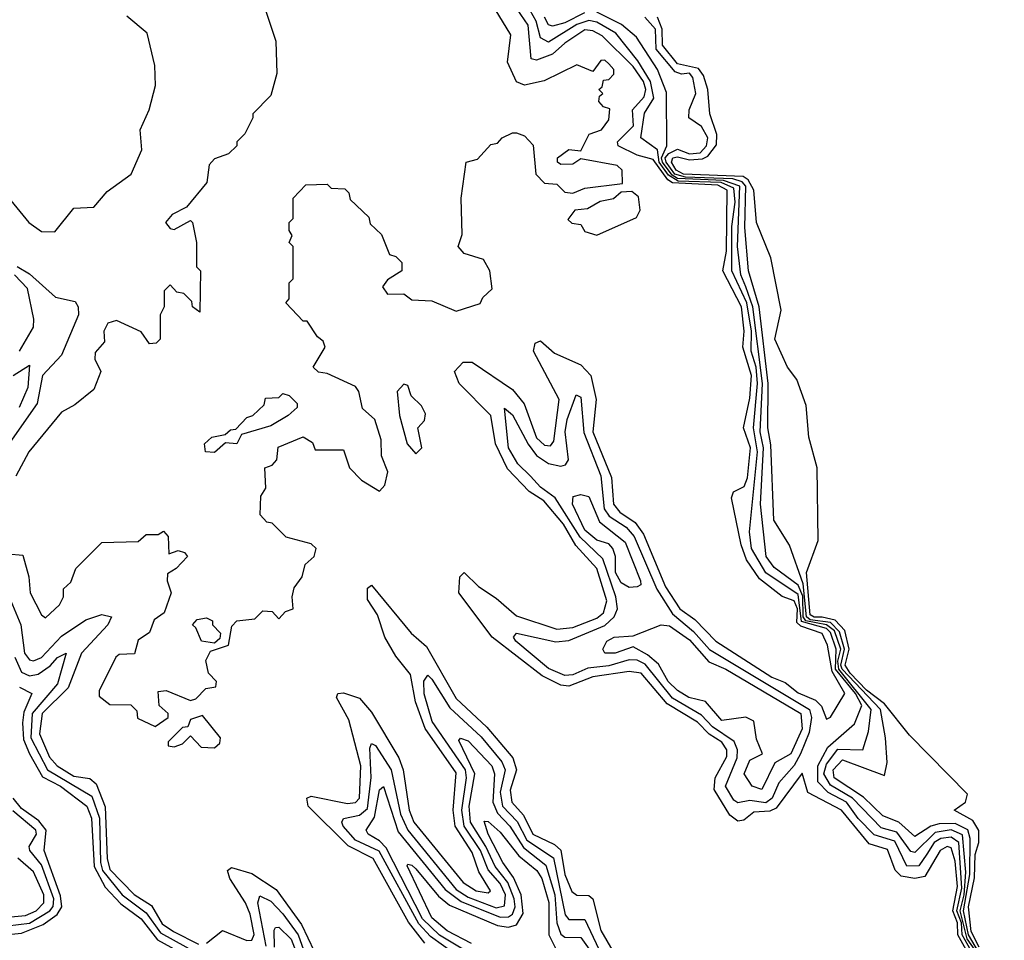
# Model space of a CAD drawing. Extents: x 2494106 to 2685573, y 758056 to 915185.
# Tile 459 of 507: x 2664871 to 2667317, y 869172 to 871459. Entities that reach past the tile are written whole.
import ezdxf

# ---------------------------------------------------------------- set-up
doc = ezdxf.new("R2010")
doc.units = 0

msp = doc.modelspace()

# ---------------------------------------------------------------- linework, layer by layer
at = {"layer": '0CON05XD'}
for points in [[(2664841.7, 870131.7), (2664878.3, 870128.3), (2664893.3, 870075), (2664896.7, 870035), (2664925, 869980), (2664935, 869972.5), (2664970, 870005), (2664980, 870025), (2664980, 870045), (2664998.3, 870061.7), (2665010, 870095), (2665075, 870160), (2665165, 870162.5), (2665185, 870180), (2665215, 870180), (2665228.3, 870188.3), (2665240, 870175), (2665241.7, 870131.7), (2665265, 870140), (2665280, 870135), (2665287.5, 870125), (2665260, 870095), (2665238.3, 870081.7), (2665237.5, 870065), (2665247.5, 870035), (2665230, 869985), (2665205, 869967.5), (2665193.3, 869936.7), (2665165, 869917.5), (2665156.4, 869883.6), (2665118.3, 869881.7), (2665110, 869875), (2665068.3, 869791.7), (2665068.3, 869778.3), (2665095, 869757.5), (2665147, 869757), (2665161.7, 869741.7), (2665163.6, 869723.6), (2665207.5, 869702.5), (2665240, 869725), (2665240, 869735), (2665217.5, 869755), (2665215, 869790), (2665235, 869792.5), (2665295, 869767.5), (2665308.3, 869771.7), (2665333, 869797), (2665358.3, 869801.7), (2665360, 869815), (2665340, 869835), (2665333.6, 869866.4), (2665345, 869890), (2665390, 869905), (2665398.3, 869951.7), (2665410, 869965), (2665455, 869970), (2665475, 869990), (2665498.3, 869988.3), (2665515, 869970), (2665531.7, 869988.3), (2665550, 869995), (2665547.5, 870025), (2665553, 870047), (2665572.5, 870075), (2665580, 870105), (2665602.5, 870125), (2665607.5, 870145), (2665595, 870156.7), (2665533, 870173), (2665498.3, 870208.3), (2665485, 870210), (2665468.3, 870228.3), (2665470, 870275), (2665482.5, 870295), (2665480, 870345), (2665498.3, 870351.7), (2665510, 870365), (2665513, 870397), (2665575, 870422.5), (2665598.3, 870408.3), (2665605, 870390), (2665675, 870390), (2665690, 870345), (2665720, 870315), (2665765, 870287.5), (2665777.7, 870302.3), (2665785.8, 870335), (2665770, 870375), (2665768.8, 870415), (2665753.3, 870465), (2665722.9, 870492.9), (2665713.3, 870535), (2665705, 870547.5), (2665635, 870580), (2665613, 870583), (2665600, 870595), (2665630, 870645), (2665625, 870660), (2665610.7, 870670.7), (2665585, 870710), (2665575, 870710), (2665532.5, 870755), (2665540, 870765), (2665540, 870805), (2665550, 870815), (2665550, 870895), (2665540, 870905), (2665547.5, 870922.5), (2665540, 870935), (2665540, 870955), (2665550, 870965), (2665550, 871015), (2665581.7, 871048.3), (2665635, 871050), (2665645, 871040), (2665678.3, 871038.3), (2665688.3, 871028.3), (2665691.7, 871011.7), (2665738.3, 870968.3), (2665741.7, 870951.7), (2665770, 870925), (2665790, 870875), (2665805, 870870), (2665820, 870855), (2665820, 870835), (2665785, 870812.5), (2665772.5, 870795), (2665785, 870776.7), (2665825, 870777.5), (2665845, 870762.5), (2665895, 870760), (2665955, 870734.2), (2666015, 870753.3), (2666021.7, 870768.3), (2666045, 870790), (2666038.8, 870835), (2666023, 870863), (2665975, 870877.5), (2665960, 870895), (2665970, 870925), (2665967.5, 871015), (2665980, 871105), (2666008.3, 871111.7), (2666041.7, 871148.3), (2666058.3, 871151.7), (2666070, 871165), (2666095, 871177.5), (2666105, 871177.5), (2666125, 871170), (2666147, 871147), (2666153.3, 871075), (2666175, 871052.5), (2666205, 871050), (2666225, 871030), (2666245, 871027.5), (2666275, 871040), (2666368.3, 871051.7), (2666367.5, 871085), (2666355, 871096.2), (2666265, 871113.3), (2666245, 871100), (2666215, 871098.8), (2666206.7, 871105), (2666206.7, 871115), (2666235, 871136.2), (2666265, 871132.5), (2666285.7, 871174.3), (2666316.7, 871185), (2666335, 871210), (2666337, 871237), (2666321.7, 871241.7), (2666310, 871255), (2666311.7, 871268.3), (2666320, 871275), (2666310, 871285), (2666318.3, 871291.7), (2666321.7, 871308.3), (2666335, 871310), (2666347, 871323), (2666346.7, 871335), (2666335, 871348.8), (2666325, 871358), (2666315, 871357.5), (2666295, 871330), (2666255, 871346.7), (2666173.6, 871306.4), (2666125, 871295.8), (2666105, 871303.8), (2666083, 871353), (2666091.2, 871421.2), (2666051.9, 871485)], [(2665477.5, 871495), (2665507.5, 871405), (2665510, 871325), (2665495, 871270), (2665450, 871225), (2665450, 871215), (2665430, 871175), (2665410, 871155), (2665410, 871145), (2665390, 871125), (2665355, 871112.5), (2665341.7, 871098.3), (2665336, 871054), (2665285, 870992.5), (2665250, 870975), (2665233.3, 870955), (2665245, 870940), (2665255, 870937.5), (2665295, 870960), (2665300, 870955), (2665310, 870905), (2665310, 870845), (2665320, 870835), (2665318.3, 870731.7), (2665300, 870745), (2665298.3, 870758.3), (2665278.3, 870778.3), (2665261.7, 870781.7), (2665245, 870800), (2665230, 870785), (2665230, 870745), (2665220, 870725), (2665220, 870665), (2665210, 870655), (2665193, 870653), (2665173, 870683), (2665111.7, 870711.7), (2665090, 870705), (2665080, 870685), (2665081.7, 870658.3), (2665058.3, 870631.7), (2665057.5, 870615), (2665072.5, 870585), (2665055, 870540), (2665008.3, 870501.7), (2664975, 870483.3), (2664893.8, 870385), (2664861.2, 870325)], [(2667238.6, 869118.6), (2667201.4, 869185), (2667200.9, 869215), (2667189.3, 869245), (2667201.2, 869305), (2667195, 869368.2), (2667185, 869401.7), (2667175, 869404.4), (2667158.2, 869395), (2667119.9, 869330.1), (2667095, 869325.1), (2667061.2, 869331.2), (2667046.2, 869346.2), (2667027.1, 869397.1), (2666981.4, 869411.4), (2666912.9, 869495), (2666829.2, 869539.2), (2666815, 869586.9), (2666750.2, 869499.8), (2666735, 869492.1), (2666695, 869490.2), (2666670.1, 869469.9), (2666655, 869467.3), (2666635, 869482.8), (2666596.5, 869546.5), (2666598.8, 869575), (2666627.9, 869627.9), (2666628.1, 869645), (2666615, 869664.3), (2666584.1, 869684.1), (2666555, 869713.6), (2666479.5, 869759.5), (2666415, 869835.5), (2666385, 869839.5), (2666295, 869826.2), (2666235, 869802.8), (2666215, 869805.8), (2666168.9, 869828.9), (2666044.4, 869924.4), (2665962.1, 870035), (2665964.7, 870075), (2665975, 870085.7), (2666010.5, 870050.5), (2666055, 870021.4), (2666105, 869977.4), (2666205, 869944.2), (2666245, 869948.7), (2666305, 869971.9), (2666321.6, 869985), (2666329.7, 870015), (2666305, 870095.3), (2666252.5, 870152.5), (2666221.8, 870205), (2666173.4, 870263.3), (2666136.3, 870286.4), (2666082.5, 870342.5), (2666053.2, 870405), (2666041.6, 870475), (2665963.1, 870555), (2665951.4, 870585), (2665972.5, 870607.5), (2665995, 870608.2), (2666095, 870539.8), (2666124.1, 870504.1), (2666155, 870420), (2666175, 870402), (2666190, 870400), (2666198.3, 870411.7), (2666211.6, 870515), (2666147.1, 870635), (2666151.9, 870655), (2666165, 870661.1), (2666199.9, 870629.9), (2666265, 870600.9), (2666289.8, 870575), (2666303.3, 870515), (2666294.5, 870435), (2666341.6, 870321.6), (2666346.2, 870255), (2666362.2, 870235), (2666399.8, 870209.8), (2666420.6, 870180.6), (2666475, 870049.8), (2666511.2, 869995), (2666548.6, 869968.6), (2666600.4, 869915), (2666739.6, 869825), (2666772.4, 869812.4), (2666805, 869786.5), (2666848.1, 869768.1), (2666863.1, 869753.1), (2666875, 869721.2), (2666885, 869725.8), (2666920.9, 869785), (2666889.6, 869839.6), (2666877.9, 869905), (2666865, 869934.1), (2666811.9, 869951.9), (2666801.3, 869961.3), (2666803.5, 869995), (2666795, 870014.8), (2666765.5, 870025.5), (2666709.3, 870069.3), (2666676.9, 870116.9), (2666663.7, 870153.7), (2666639.3, 870270.7), (2666644.1, 870285.9), (2666671.2, 870298.8), (2666679.3, 870320.7), (2666686.7, 870395), (2666669.4, 870445), (2666685, 870518.1), (2666688.9, 870575), (2666667.7, 870645), (2666671, 870685), (2666664.4, 870745), (2666618.1, 870835), (2666626.6, 870883.4), (2666628.8, 871035), (2666605, 871047.3), (2666493.1, 871053.2), (2666481.1, 871061.1), (2666445, 871111.6), (2666405, 871122.2), (2666357.7, 871145), (2666355.8, 871155), (2666395.6, 871195), (2666393.1, 871235), (2666422.8, 871267.2), (2666426.8, 871285), (2666420.5, 871305), (2666395, 871342.3), (2666318.1, 871418.1), (2666295, 871430.9), (2666275, 871433.2), (2666225, 871400.5), (2666195, 871372.8), (2666155, 871357.6), (2666141.5, 871361.5), (2666134.2, 871445), (2666106.6, 871485)], [(2667242.3, 869132.3), (2667212.4, 869185), (2667210.8, 869215), (2667199.4, 869245), (2667211.4, 869301.4), (2667204.4, 869415), (2667185, 869428.3), (2667159.4, 869425), (2667143.1, 869415), (2667124.3, 869385.7), (2667105, 869357), (2667075, 869356.2), (2667045, 869417.9), (2666993.8, 869433.8), (2666954.2, 869474.2), (2666925.4, 869515), (2666879.2, 869539.2), (2666854.2, 869565), (2666854.1, 869605), (2666878.4, 869651.6), (2666945, 869709.2), (2666962.8, 869755), (2666947.5, 869785), (2666898.1, 869845), (2666899.6, 869895), (2666885, 869936.2), (2666875, 869945.9), (2666813.5, 869963.5), (2666805, 870030.5), (2666724.6, 870084.6), (2666689.1, 870145), (2666683.8, 870186.2), (2666704, 870385), (2666693.9, 870445), (2666704.3, 870555), (2666700.9, 870595), (2666688, 870635), (2666688.7, 870685), (2666677.1, 870755), (2666639.8, 870835), (2666640.1, 870945), (2666648.8, 871005), (2666645, 871039.8), (2666613.8, 871053.8), (2666507.1, 871057.1), (2666482.7, 871072.7), (2666459.6, 871105), (2666455.6, 871135.6), (2666413.7, 871165), (2666423.4, 871226.6), (2666446.3, 871263.7), (2666438.3, 871305), (2666406.8, 871356.7), (2666351.9, 871425), (2666305, 871452.1), (2666285, 871456.8), (2666255, 871446.6), (2666185, 871402.3), (2666165, 871413.7), (2666154.1, 871455), (2666131.8, 871495)], [(2664849.3, 871009.3), (2664893.3, 870955), (2664925, 870932.5), (2664958.3, 870931.7), (2665005, 870990), (2665055, 870992.5), (2665088.3, 871031.7), (2665147.5, 871075), (2665174, 871135), (2665170, 871185), (2665192.5, 871235), (2665208, 871295), (2665206.7, 871345), (2665187.5, 871425), (2665137, 871467)], [(2666274.4, 871475.6), (2666225, 871450.5), (2666195, 871442.7), (2666185, 871445.4), (2666175, 871464.5)], [(2667317.1, 869045), (2667225, 869175.8), (2667207.5, 869245), (2667217.3, 869285), (2667221.4, 869341.4), (2667213.4, 869433.4), (2667185, 869445.9), (2667145, 869439.6), (2667095, 869389.8), (2667085, 869392.1), (2667050.2, 869440.2), (2667010.9, 869450.9), (2666940, 869525), (2666885, 869557.5), (2666868.7, 869585), (2666875, 869609.5), (2666903.4, 869646.6), (2666965.4, 869645), (2666979.7, 869690.3), (2666986.1, 869745), (2666906.2, 869845), (2666903.5, 869865), (2666910.7, 869895), (2666895, 869940.4), (2666875.5, 869955.5), (2666824, 869965), (2666817.4, 869975), (2666816.2, 870026.2), (2666805, 870054), (2666745, 870097.8), (2666725.2, 870125), (2666711.4, 870255), (2666718.5, 870395), (2666710.2, 870435), (2666716.3, 870555), (2666692.1, 870745), (2666674.8, 870795.2), (2666662.3, 870825), (2666654.4, 870895), (2666659.8, 871045), (2666619.4, 871059.4), (2666505, 871064), (2666492.1, 871072), (2666468.2, 871105), (2666465.5, 871115), (2666478.9, 871145), (2666478, 871278), (2666455.4, 871335), (2666403.5, 871415), (2666366.3, 871446.3), (2666305, 871477.3)], [(2667252.7, 869142.7), (2667228.4, 869185), (2667215.4, 869245), (2667231.5, 869335), (2667232.5, 869425), (2667226.3, 869446.3), (2667195, 869461.5), (2667155, 869461.1), (2667134.9, 869455.1), (2667095, 869429.5), (2667055, 869464.8), (2667015, 869481.2), (2666967.4, 869527.4), (2666894.1, 869575), (2666891.7, 869595), (2666915, 869620.2), (2667019.2, 869580.8), (2667026.4, 869613.6), (2667021.6, 869675), (2667009.2, 869745), (2666914.2, 869845), (2666910.6, 869855), (2666920, 869895), (2666908.1, 869938.1), (2666885, 869960.8), (2666835, 869967.9), (2666825.6, 869975), (2666817.2, 870057.2), (2666783.1, 870153.1), (2666744.7, 870215), (2666737.2, 870402.8), (2666729.5, 870445), (2666730.8, 870555), (2666707.7, 870745), (2666682, 870835), (2666672.4, 870942.4), (2666674.6, 871045), (2666665.7, 871055.7), (2666642.9, 871062.9), (2666525, 871067.1), (2666498.8, 871075), (2666476.8, 871105), (2666474.9, 871115), (2666483.9, 871126.1), (2666505, 871137.3), (2666535, 871125.3), (2666561.9, 871128.1), (2666577.4, 871145), (2666580.4, 871165), (2666565, 871193.5), (2666533.6, 871215), (2666533.8, 871235), (2666550.5, 871275), (2666543.7, 871315), (2666535, 871325.6), (2666515, 871323.1), (2666499, 871329), (2666452.2, 871385), (2666450.6, 871435), (2666423.8, 871465)], [(2667255, 869154.7), (2667235, 869193.6), (2667227.8, 869255), (2667243.5, 869326.5), (2667244.7, 869385), (2667254, 869415), (2667254.1, 869444.1), (2667239.1, 869469.1), (2667192.5, 869495), (2667220.8, 869515), (2667225.6, 869535), (2667081.6, 869681.6), (2667019.5, 869759.5), (2666975, 869793.1), (2666934.4, 869835), (2666922.1, 869855), (2666931.3, 869895), (2666921.1, 869941.1), (2666897.3, 869967.3), (2666865, 869974.3), (2666845, 869974.1), (2666835, 869980.4), (2666825.9, 870085), (2666854.8, 870165), (2666852.1, 870345), (2666831.5, 870421.5), (2666825, 870500), (2666802, 870565), (2666778.8, 870595), (2666746.7, 870665), (2666762.9, 870737.1), (2666737.3, 870867.3), (2666701.3, 870955), (2666694.5, 871035), (2666681, 871061), (2666668.7, 871068.7), (2666520, 871075), (2666501.9, 871085), (2666490, 871105), (2666494, 871115), (2666505, 871117.9), (2666535, 871110.7), (2666567.5, 871112.5), (2666580.5, 871119.5), (2666602.1, 871147.8), (2666603.1, 871173.1), (2666585.2, 871225), (2666580.6, 871285), (2666569.7, 871319.7), (2666557.2, 871337.3), (2666505, 871348.5), (2666467.6, 871395), (2666467.4, 871435), (2666455.6, 871465)], [(2666305, 870923.3), (2666403, 870967), (2666412.5, 870985), (2666408.3, 871018.3), (2666391.7, 871031.7), (2666365, 871030), (2666346.4, 871013.6), (2666313, 871007), (2666281.7, 870988.3), (2666250, 870985), (2666232.5, 870962.5), (2666243, 870953), (2666265, 870950), (2666275, 870932.5), (2666305, 870923.3)], [(2664864.3, 870845.7), (2664895, 870827.5), (2664959.5, 870769.5), (2665008.8, 870758.8), (2665016.2, 870745), (2665016.6, 870725), (2664974.9, 870625.1), (2664927.8, 870575), (2664914, 870505), (2664835, 870391.4)], [(2664870.4, 870635), (2664905.4, 870694.6), (2664906.4, 870715), (2664890.4, 870790.4), (2664857.8, 870825)], [(2664854.8, 870575), (2664895, 870600), (2664890.9, 870545), (2664870, 870495)], [(2665855, 870380), (2665870, 870395), (2665860, 870445), (2665877, 870463), (2665879.3, 870479.3), (2665869.3, 870499.3), (2665843.9, 870523.9), (2665835, 870550), (2665825, 870553.3), (2665808.8, 870535), (2665814.2, 870475), (2665833.8, 870405), (2665855, 870380)], [(2665355, 870383.3), (2665332.5, 870385), (2665330, 870405), (2665348.3, 870421.7), (2665381.7, 870428.3), (2665395, 870440), (2665408.3, 870441.7), (2665435, 870470), (2665450, 870475), (2665478.3, 870501.7), (2665481.7, 870518.3), (2665515, 870520), (2665525, 870530), (2665540, 870525), (2665560, 870505), (2665560, 870495), (2665537.5, 870475), (2665495, 870450), (2665421.7, 870428.3), (2665410, 870405), (2665382.5, 870407.5), (2665355, 870383.3)], [(2666655, 869513), (2666645, 869520), (2666624.6, 869555), (2666653.3, 869625), (2666654.6, 869645), (2666645.7, 869665.7), (2666592.3, 869702.3), (2666565, 869730.6), (2666493, 869773), (2666425, 869857.4), (2666405, 869868), (2666385, 869868.6), (2666335, 869853.8), (2666282.1, 869847.8), (2666245, 869831.1), (2666225, 869829.8), (2666185, 869846.5), (2666103.7, 869915), (2666097.5, 869925), (2666105.5, 869934.5), (2666203.3, 869913.3), (2666235, 869916.1), (2666325, 869953.7), (2666347.9, 869975), (2666356.5, 869995), (2666352, 870025), (2666319.4, 870119.4), (2666263.1, 870173.1), (2666201.1, 870271), (2666165, 870297), (2666140.2, 870325), (2666108.9, 870355), (2666085.1, 870395), (2666075, 870493.3), (2666095, 870476.9), (2666133.8, 870403.8), (2666155, 870376.1), (2666185, 870356), (2666215, 870349.8), (2666227, 870353), (2666234.8, 870365.2), (2666226.3, 870435), (2666231.2, 870465), (2666253.6, 870526.4), (2666265, 870520.8), (2666272.9, 870432.9), (2666315.1, 870325.1), (2666323.3, 870243.3), (2666335.5, 870225), (2666377.7, 870197.7), (2666397.2, 870175), (2666454.2, 870044.2), (2666492.9, 869983), (2666545, 869939.1), (2666585, 869894.4), (2666833.3, 869745), (2666837.9, 869725), (2666832.3, 869687.7), (2666811.1, 869635), (2666795, 869606.1), (2666757.3, 869562.7), (2666740.8, 869525), (2666725, 869513.3), (2666685, 869518.8), (2666655, 869513)], [(2666385, 870048), (2666365, 870059.3), (2666351.5, 870085), (2666351.5, 870125), (2666344.8, 870144.8), (2666335, 870156.7), (2666305, 870165.8), (2666275, 870190.2), (2666244.3, 870255), (2666245.7, 870274.3), (2666265, 870279.2), (2666285, 870274.5), (2666311.2, 870211.2), (2666375, 870160.9), (2666412.9, 870065), (2666414.2, 870055), (2666405, 870050), (2666385, 870048)], [(2664840.7, 870035), (2664873.7, 869955), (2664882.8, 869885), (2664895, 869868.6), (2664905, 869866.2), (2664925, 869874.4), (2664975, 869927.2), (2665035, 869967.4), (2665075, 869980.9), (2665098.9, 869975), (2665089.6, 869955), (2665024.7, 869885.3), (2664991.2, 869798.8), (2664927, 869735), (2664920.5, 869685), (2664945, 869626.6), (2664964, 869605), (2665005, 869579.2), (2665045, 869573.9), (2665060.6, 869560.6), (2665083.5, 869503.5), (2665088.4, 869375), (2665095, 869347.6), (2665155, 869285.5), (2665198, 869258), (2665225, 869212.9), (2665253.3, 869193.3), (2665315, 869162.1)], [(2665877.3, 869165), (2665836.8, 869216.8), (2665749, 869375), (2665686.7, 869406.7), (2665587.7, 869505), (2665584, 869525), (2665595, 869530), (2665685, 869511.7), (2665705, 869514.4), (2665715.5, 869525), (2665718.1, 869605), (2665689, 869719), (2665657.8, 869775), (2665661.2, 869785), (2665675, 869786.7), (2665715, 869772.9), (2665745, 869738.2), (2665812.5, 869625), (2665823.6, 869595), (2665838.3, 869495), (2665850, 869465), (2665972.6, 869315), (2666005, 869294.6), (2666035, 869290), (2666040.9, 869295), (2666011.9, 869341.8), (2665995, 869389.5), (2665952.6, 869455), (2665947.5, 869495), (2665955, 869587.9), (2665878, 869698), (2665854.4, 869764.4), (2665842.1, 869832.1), (2665805, 869877.9), (2665778.3, 869925), (2665760.2, 869980.2), (2665735, 870018), (2665735, 870046.7), (2665745, 870054), (2665843.3, 869935), (2665881.2, 869901.2), (2665955, 869772.3), (2666031.2, 869701.2), (2666096.5, 869625), (2666105.2, 869595), (2666089.5, 869545), (2666093.4, 869515), (2666122.8, 869482.8), (2666146.1, 869435), (2666199.6, 869409.7), (2666215.4, 869395.3), (2666225.5, 869335), (2666242.6, 869292.6), (2666255, 869283.9), (2666285, 869283.1), (2666295, 869274.5), (2666315, 869196.2), (2666344.8, 869145)], [(2665355, 869910), (2665322.5, 869915), (2665308.3, 869948.3), (2665300, 869955), (2665311.7, 869968.3), (2665335, 869972.5), (2665350, 869965), (2665350, 869955), (2665370, 869935), (2665368.3, 869921.7), (2665355, 869910)], [(2666715, 869546.4), (2666690.4, 869555), (2666671.2, 869585), (2666685, 869618.9), (2666716.7, 869635), (2666701.5, 869671.5), (2666695, 869715.7), (2666675, 869726.2), (2666615, 869717.9), (2666574.7, 869764.7), (2666533.5, 869775), (2666505, 869792.2), (2666482.1, 869815), (2666458, 869858), (2666430.5, 869880.5), (2666395, 869900.7), (2666350, 869885), (2666324.7, 869884.7), (2666320, 869895), (2666329.5, 869915), (2666347.5, 869925), (2666395, 869927.8), (2666464.6, 869955.4), (2666485, 869953.1), (2666535, 869917.9), (2666583.2, 869863.2), (2666625, 869845.5), (2666812, 869735), (2666815, 869696.9), (2666786.7, 869635), (2666747.3, 869612.7), (2666715, 869546.4)], [(2664858.7, 869875), (2664875, 869837.8), (2664895, 869829), (2664916.9, 869833.1), (2664946.6, 869853.4), (2664965, 869874.6), (2664986.2, 869885), (2664965, 869808.8), (2664901.6, 869735), (2664898.8, 869675), (2664939.8, 869595), (2665050.1, 869530.1), (2665068.9, 869475), (2665071.6, 869365), (2665077, 869345), (2665125.9, 869285), (2665185, 869239.6), (2665220.7, 869190.7), (2665315, 869138.3)], [(2665956.1, 869135), (2665891.5, 869181.5), (2665862.3, 869212.3), (2665763.6, 869393.5), (2665705, 869420.7), (2665674.8, 869455), (2665671.1, 869465), (2665675.8, 869474.2), (2665715, 869482.8), (2665735, 869499.4), (2665744, 869576), (2665740.8, 869649.2), (2665745, 869660.6), (2665755, 869655.4), (2665794, 869595), (2665816.8, 869485), (2665834.9, 869445), (2665955, 869298.2), (2665985, 869278.6), (2666055, 869252.2), (2666075, 869257.4), (2666078, 869285), (2666065, 869312.8), (2666035, 869346.7), (2666015.7, 869395), (2665975.3, 869455), (2665969, 869495), (2665981.1, 869575), (2665978.1, 869595), (2665896, 869715), (2665876.1, 869783.9), (2665874.8, 869815.2), (2665885, 869830.5), (2665895, 869820.8), (2665939.6, 869749.6), (2666017.2, 869677.2), (2666068.4, 869615), (2666077, 869595), (2666065, 869540), (2666070.2, 869505), (2666106.5, 869466.5), (2666130.6, 869420.6), (2666196.8, 869376.8), (2666225.7, 869235), (2666235, 869223.3), (2666275, 869223.4), (2666309.7, 869149.7)], [(2664870.6, 869800.6), (2664901.2, 869785), (2664881.3, 869738.7), (2664878, 869712), (2664880.4, 869670.4), (2664895.1, 869635)], [(2665355, 869650), (2665368.3, 869661.7), (2665370, 869675), (2665325, 869730), (2665295, 869720), (2665288.3, 869701.7), (2665275, 869700), (2665240, 869665), (2665240, 869655), (2665255, 869652.5), (2665275, 869660), (2665295, 869680), (2665321.7, 869651.7), (2665355, 869650)], [(2665997, 869135), (2665914.3, 869184.3), (2665871.9, 869225), (2665781.6, 869401.6), (2665765, 869419), (2665736.8, 869435), (2665731.5, 869445), (2665752.1, 869477.9), (2665765, 869545.7), (2665775, 869553.5), (2665811.3, 869441.3), (2665927.6, 869297.6), (2665967.8, 869267.8), (2666065, 869228.9), (2666085, 869229.7), (2666095, 869236.7), (2666101.5, 869255), (2666099.7, 869275), (2666083.9, 869315), (2666052.6, 869355), (2666029.1, 869405), (2665990.8, 869465), (2665987.9, 869505), (2666001.5, 869585), (2665962.2, 869667.7), (2665965.8, 869674.2), (2665985, 869667), (2666044.1, 869605), (2666050.9, 869585), (2666046.2, 869515), (2666057.9, 869487.9), (2666088.9, 869455), (2666122.3, 869402.3), (2666178.3, 869358.3), (2666200.5, 869285), (2666205.5, 869215.5), (2666215, 869186.9), (2666225, 869179.6), (2666265, 869178.9), (2666310.9, 869115)], [(2664895.1, 869635), (2664927.8, 869577.8), (2664972.4, 869555), (2665037.7, 869505), (2665049.3, 869475), (2665055.7, 869355), (2665083.5, 869303.5), (2665122.3, 869262.3), (2665172.3, 869225), (2665213.1, 869173.1), (2665305, 869122.2)], [(2664765, 869178.6), (2664875, 869189.2), (2664929.1, 869210.9), (2664963.9, 869236.1), (2664975.9, 869255), (2664972.1, 869282.1), (2664931.7, 869395), (2664936.8, 869445), (2664918.4, 869468.4), (2664875, 869498.9), (2664854.6, 869524.6)], [(2664785, 869201.3), (2664895, 869214.7), (2664945.7, 869245), (2664954.2, 869255.8), (2664956, 869275), (2664925, 869359.1), (2664895.7, 869395), (2664894.7, 869405), (2664912.8, 869435), (2664910.7, 869445), (2664853.5, 869493.5)], [(2665993.8, 869163.8), (2665933.3, 869195), (2665895, 869227.6), (2665833.4, 869356.6), (2665835, 869361.2), (2665845, 869358.5), (2665855, 869349.6), (2665911.5, 869281.5), (2665939, 869259), (2666058.2, 869208.2), (2666085, 869204.3), (2666105, 869209.8), (2666121.7, 869238.3), (2666116.7, 869285), (2666097.9, 869327.9), (2666070.9, 869365), (2666034.6, 869435.3), (2666025, 869467.5), (2666035, 869466.5), (2666065, 869440.3), (2666111.3, 869381.3), (2666155.9, 869345), (2666167.8, 869325), (2666185.3, 869265.3), (2666185.7, 869185), (2666202.1, 869152.1)], [(2664765, 869222.6), (2664885, 869233.6), (2664911.6, 869245), (2664931.1, 869265), (2664930.5, 869285), (2664905, 869341.8), (2664866, 869376)], [(2665335.1, 869164.9), (2665375, 869195.7), (2665435, 869171.6), (2665447.9, 869172.1), (2665453.7, 869186.3), (2665443.2, 869236.8), (2665432.3, 869265), (2665392.8, 869325), (2665387.5, 869345), (2665397.4, 869352.6), (2665447.7, 869337.7), (2665507.7, 869297.7), (2665571.1, 869211.1), (2665602.3, 869145)], [(2665483.2, 869156.8), (2665462.2, 869265), (2665467.5, 869282.5), (2665495, 869269.1), (2665525, 869237.4), (2665562.4, 869185), (2665584.4, 869125)], [(2665504.1, 869155), (2665503.4, 869196.6), (2665506.4, 869203.6), (2665515, 869204.6), (2665545, 869174.2), (2665570.3, 869110.3)]]:
    msp.add_lwpolyline(points, dxfattribs=at)

doc.saveas('drawing.dxf')
